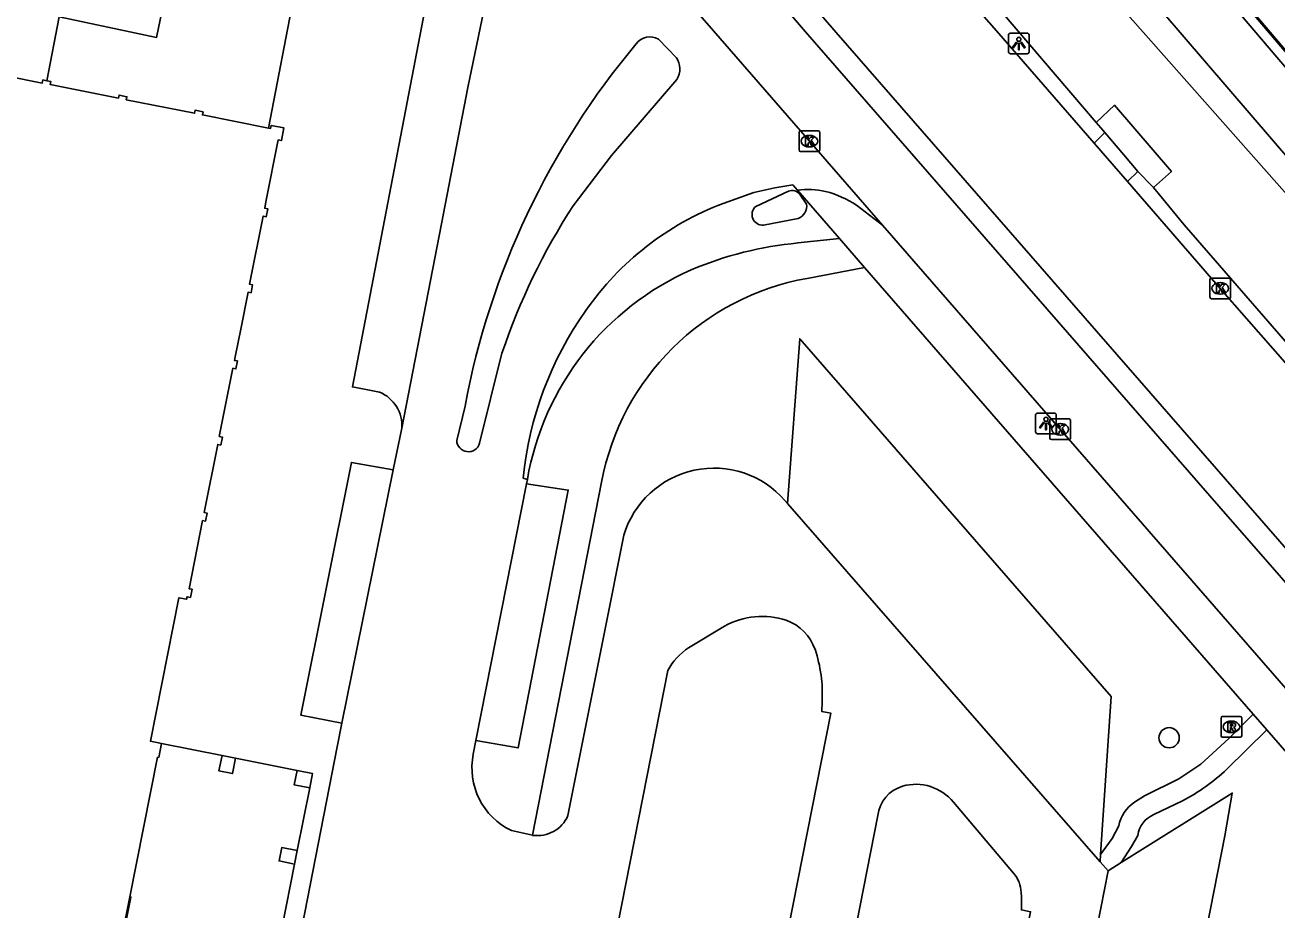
# Model space of a CAD drawing. Extents: x 158797 to 159887, y 384318 to 385255.
# Drawn here: x 159635 to 159695.5, y 384707.5 to 384750.3 of the extents above; entities that cross this region are included whole.
import ezdxf

# ---------------------------------------------------------------- set-up
doc = ezdxf.new("R2010")
doc.units = 0
for name, color, linetype in [('IMGEO_Boom', 7, 'Continuous'), ('IMGEO_Fietspad_gesloten', 7, 'Continuous'), ('IMGEO_Grasland_overig', 7, 'Continuous'), ('IMGEO_Groenvoorziening', 7, 'Continuous'), ('IMGEO_Hek', 7, 'Continuous'), ('IMGEO_Kolk', 7, 'Continuous'), ('IMGEO_Lichtpunt', 7, 'Continuous'), ('IMGEO_Muur', 7, 'Continuous'), ('IMGEO_Pand', 7, 'Continuous'), ('IMGEO_Pand_overbouw', 7, 'Continuous'), ('IMGEO_Parkeervlak_halfverhard', 7, 'Continuous'), ('IMGEO_Parkeervlak_open', 7, 'Continuous'), ('IMGEO_Perron', 7, 'Continuous'), ('IMGEO_Rijbaan_lokaal_gesloten', 7, 'Continuous'), ('IMGEO_Rijbaan_lokaal_open', 7, 'Continuous'), ('IMGEO_Rioolput', 7, 'Continuous'), ('IMGEO_Voetpad_open', 7, 'Continuous')]:
    doc.layers.add(name, color=color, linetype=linetype)

msp = doc.modelspace()

# ---------------------------------------------------------------- linework, layer by layer
at = {"layer": 'IMGEO_Boom'}
msp.add_circle((159690.31, 384715.839), 0.489, dxfattribs=at)
at = {"layer": 'IMGEO_Fietspad_gesloten'}
for points in [[(159603.16, 384829.929), (159649.153, 384777.465), (159672.738, 384749.959), (159692.707, 384727.03), (159698.66, 384720.233), (159741.572, 384670.966)], [(159738.092, 384669.819), (159724.157, 384685.825), (159711.945, 384699.797), (159699.214, 384714.481), (159676.456, 384740.613)]]:
    msp.add_lwpolyline(points, dxfattribs=at)
at = {"layer": 'IMGEO_Grasland_overig'}
for points in [[(159686.785, 384745.578), (159659.717, 384777.293), (159630.789, 384812.222), (159508.186, 384960.258), (159505.464, 384963.64), (159499.262, 384971.033), (159498.367, 384972.113), (159494.557, 384976.714), (159480.455, 384993.887), (159435.874, 385048.176), (159320.599, 385188.545), (159302.586, 385210.352), (159284.076, 385232.76), (159282.981, 385235.178)], [(159739.398, 384693.269), (159716.261, 384720.485), (159708.105, 384729.589), (159699.488, 384739.863), (159681.512, 384760.791), (159645.945, 384803.015), (159633.338, 384818.502), (159619.412, 384835.299), (159608.817, 384847.839), (159588.571, 384872.366), (159576.678, 384886.554), (159564.321, 384901.515)], [(159563.433, 384900.786), (159569.584, 384893.35), (159582.646, 384877.403), (159594.913, 384863.261), (159606.728, 384848.536), (159618.755, 384834.163), (159626.705, 384824.394), (159634.351, 384815.605), (159646.761, 384800.75), (159659.145, 384785.598), (159686.94, 384752.346), (159702.215, 384735.071), (159702.99, 384734.051), (159720.76, 384713.709), (159726.849, 384706.57)], [(159689.55, 384742.43), (159690.418, 384743.199), (159687.672, 384746.41), (159686.785, 384745.578)], [(159687.204, 384745.085), (159687.011, 384745.312), (159686.785, 384745.578)], [(159688.802, 384743.213), (159688.12, 384744.012), (159687.204, 384745.085)], [(159689.55, 384742.43), (159689.494, 384742.497), (159688.802, 384743.213)], [(159821.851, 384589.975), (159692.544, 384738.902), (159691.041, 384740.633), (159689.55, 384742.43)]]:
    msp.add_lwpolyline(points, dxfattribs=at)
at = {"layer": 'IMGEO_Groenvoorziening'}
for points in [[(159686.688, 384744.57), (159687.204, 384745.085)], [(159688.802, 384743.213), (159688.296, 384742.72)]]:
    msp.add_lwpolyline(points, dxfattribs=at)
at = {"layer": 'IMGEO_Hek'}
for points in [[(159731.082, 384707.253), (159726.23, 384712.849), (159719.716, 384720.443), (159714.798, 384726.168), (159709.941, 384731.829), (159705.032, 384737.565), (159700.438, 384742.98), (159695.516, 384748.738), (159679.241, 384767.846), (159674.331, 384773.606), (159669.529, 384779.308), (159670.794, 384780.441)], [(159734.704, 384703.729), (159725.475, 384714.397), (159716.443, 384724.957), (159708.271, 384734.444), (159700.421, 384743.714), (159690.553, 384755.316), (159682.343, 384764.966), (159675.486, 384773.023), (159670.342, 384779.129)]]:
    msp.add_lwpolyline(points, dxfattribs=at)
at = {"layer": 'IMGEO_Kolk'}
for p, q in [((159672.42, 384744.246), (159672.42, 384745.098)), ((159672.495, 384745.172), (159673.347, 384745.172)), ((159672.908, 384744.952), (159672.933, 384744.952)), ((159673.421, 384745.098), (159673.421, 384744.246)), ((159672.931, 384744.392), (159672.906, 384744.392)), ((159673.347, 384744.172), (159672.495, 384744.172)), ((159692.283, 384737.131), (159692.283, 384737.983)), ((159692.358, 384738.057), (159693.21, 384738.057)), ((159692.771, 384737.837), (159692.796, 384737.837)), ((159693.284, 384737.983), (159693.284, 384737.131)), ((159693.21, 384737.057), (159692.358, 384737.057)), ((159692.794, 384737.277), (159692.769, 384737.277)), ((159684.545, 384730.321), (159684.545, 384731.173)), ((159684.62, 384731.247), (159685.472, 384731.247)), ((159685.033, 384731.027), (159685.058, 384731.027)), ((159685.546, 384731.173), (159685.546, 384730.321)), ((159685.056, 384730.467), (159685.031, 384730.467)), ((159685.472, 384730.247), (159684.62, 384730.247))]:
    msp.add_line(p, q, dxfattribs=at)
for points in [[(159672.42, 384744.246), (159672.42, 384745.098)], [(159672.495, 384745.172), (159673.347, 384745.172)], [(159672.741, 384744.872), (159672.864, 384744.872), (159672.864, 384744.721), (159672.994, 384744.872), (159673.158, 384744.872), (159673.012, 384744.721), (159673.165, 384744.472), (159673.013, 384744.472), (159672.928, 384744.636), (159672.864, 384744.569), (159672.864, 384744.472), (159672.741, 384744.472), (159672.741, 384744.872)], [(159673.421, 384745.098), (159673.421, 384744.246)], [(159673.347, 384744.172), (159672.495, 384744.172)], [(159692.283, 384737.131), (159692.283, 384737.983)], [(159692.358, 384738.057), (159693.21, 384738.057)], [(159692.604, 384737.757), (159692.727, 384737.757), (159692.727, 384737.606), (159692.857, 384737.757), (159693.021, 384737.757), (159692.875, 384737.606), (159693.028, 384737.357), (159692.876, 384737.357), (159692.791, 384737.521), (159692.727, 384737.454), (159692.727, 384737.357), (159692.604, 384737.357), (159692.604, 384737.757)], [(159693.284, 384737.983), (159693.284, 384737.131)], [(159693.21, 384737.057), (159692.358, 384737.057)], [(159684.545, 384730.321), (159684.545, 384731.173)], [(159684.62, 384731.247), (159685.472, 384731.247)], [(159684.866, 384730.947), (159684.989, 384730.947), (159684.989, 384730.796), (159685.119, 384730.947), (159685.283, 384730.947), (159685.137, 384730.796), (159685.29, 384730.547), (159685.138, 384730.547), (159685.053, 384730.711), (159684.989, 384730.644), (159684.989, 384730.547), (159684.866, 384730.547), (159684.866, 384730.947)], [(159685.546, 384731.173), (159685.546, 384730.321)], [(159685.472, 384730.247), (159684.62, 384730.247)]]:
    msp.add_lwpolyline(points, dxfattribs=at)
for centre, start, end in [((159672.497, 384745.096), 91.55205, 178.44795), ((159672.497, 384745.096), 91.55205, 178.44795), ((159673.345, 384745.096), 1.55205, 88.44795), ((159673.345, 384745.096), 1.55205, 88.44795), ((159672.497, 384744.248), 181.55205, 268.44795), ((159672.497, 384744.248), 181.55205, 268.44795), ((159673.345, 384744.248), 271.55205, 358.44795), ((159673.345, 384744.248), 271.55205, 358.44795), ((159692.36, 384737.981), 91.55205, 178.44795), ((159692.36, 384737.981), 91.55205, 178.44795), ((159693.208, 384737.981), 1.55205, 88.44795), ((159693.208, 384737.981), 1.55205, 88.44795), ((159692.36, 384737.133), 181.55205, 268.44795), ((159692.36, 384737.133), 181.55205, 268.44795), ((159693.208, 384737.133), 271.55205, 358.44795), ((159693.208, 384737.133), 271.55205, 358.44795), ((159684.622, 384731.171), 91.55205, 178.44795), ((159684.622, 384731.171), 91.55205, 178.44795), ((159685.47, 384731.171), 1.55205, 88.44795), ((159685.47, 384731.171), 1.55205, 88.44795), ((159684.622, 384730.323), 181.55205, 268.44795), ((159684.622, 384730.323), 181.55205, 268.44795), ((159685.47, 384730.323), 271.55205, 358.44795), ((159685.47, 384730.323), 271.55205, 358.44795)]:
    msp.add_arc(centre, 0.0765, start, end, dxfattribs=at)
for centre, major_axis, ratio, start_param, end_param in [((159672.907, 384744.672), (-0.387, 0.002), 0.722429, 4.712389, 7.853982), ((159672.932, 384744.672), (-0.39, 0.002), 0.717154, 1.570796, 4.712389), ((159692.77, 384737.557), (-0.387, 0.002), 0.722429, 4.712389, 7.853982), ((159692.795, 384737.557), (-0.39, 0.002), 0.717154, 1.570796, 4.712389), ((159685.032, 384730.747), (-0.387, 0.002), 0.722429, 4.712389, 7.853982), ((159685.057, 384730.747), (-0.39, 0.002), 0.717154, 1.570796, 4.712389)]:
    msp.add_ellipse(centre, major_axis=major_axis, ratio=ratio, start_param=start_param, end_param=end_param, dxfattribs=at)
at = {"layer": 'IMGEO_Lichtpunt'}
for p, q in [((159682.546, 384749.798), (159682.546, 384748.991)), ((159682.546, 384749.798), (159682.546, 384748.991)), ((159683.448, 384749.893), (159682.64, 384749.893)), ((159683.448, 384749.893), (159682.64, 384749.893)), ((159683.542, 384748.991), (159683.542, 384749.798)), ((159683.542, 384748.991), (159683.542, 384749.798)), ((159682.64, 384748.897), (159683.448, 384748.897)), ((159682.64, 384748.897), (159683.448, 384748.897)), ((159683.858, 384731.433), (159683.858, 384730.626)), ((159683.858, 384731.433), (159683.858, 384730.626)), ((159684.76, 384731.528), (159683.952, 384731.528)), ((159684.76, 384731.528), (159683.952, 384731.528)), ((159684.854, 384730.626), (159684.854, 384731.433)), ((159684.854, 384730.626), (159684.854, 384731.433)), ((159683.952, 384730.532), (159684.76, 384730.532)), ((159683.952, 384730.532), (159684.76, 384730.532))]:
    msp.add_line(p, q, dxfattribs=at)
for points in [[(159682.92, 384749.462), (159682.959, 384749.434), (159682.771, 384749.172), (159682.733, 384749.199), (159682.92, 384749.462)], [(159683.022, 384749.414), (159683.069, 384749.414), (159683.069, 384749.092), (159683.022, 384749.092), (159683.022, 384749.414)], [(159683.132, 384749.434), (159683.17, 384749.461), (159683.357, 384749.199), (159683.318, 384749.171), (159683.132, 384749.434)], [(159684.232, 384731.097), (159684.271, 384731.069), (159684.083, 384730.807), (159684.045, 384730.834), (159684.232, 384731.097)], [(159684.334, 384731.049), (159684.381, 384731.049), (159684.381, 384730.727), (159684.334, 384730.727), (159684.334, 384731.049)], [(159684.444, 384731.069), (159684.482, 384731.096), (159684.669, 384730.834), (159684.63, 384730.806), (159684.444, 384731.069)]]:
    msp.add_lwpolyline(points, dxfattribs=at)
for centre in [(159683.045, 384749.596), (159684.357, 384731.231)]:
    msp.add_circle(centre, 0.0994, dxfattribs=at)
for centre, start, end in [((159682.64, 384749.798), 90, 180), ((159682.64, 384749.798), 90, 180), ((159683.448, 384749.798), 0, 90), ((159683.448, 384749.798), 0, 90), ((159682.64, 384748.991), 180, 270), ((159682.64, 384748.991), 180, 270), ((159683.448, 384748.991), 270, 0), ((159683.448, 384748.991), 270, 360), ((159683.952, 384731.433), 90, 180), ((159683.952, 384731.433), 90, 180), ((159684.76, 384731.433), 0, 90), ((159684.76, 384731.433), 0, 90), ((159683.952, 384730.626), 180, 270), ((159683.952, 384730.626), 180, 270), ((159684.76, 384730.626), 270, 0), ((159684.76, 384730.626), 270, 360)]:
    msp.add_arc(centre, 0.0946, start, end, dxfattribs=at)
at = {"layer": 'IMGEO_Muur'}
for points in [[(159671.056, 384779.718), (159670.365, 384779.124), (159713.025, 384728.986), (159842.606, 384578.109), (159846.161, 384573.938), (159845.787, 384573.606), (159853.257, 384564.81)], [(159687.672, 384746.41), (159690.418, 384743.199)]]:
    msp.add_lwpolyline(points, dxfattribs=at)
at = {"layer": 'IMGEO_Pand'}
for points in [[(159632.126, 384748.222), (159632.165, 384748.214), (159632.194, 384748.362), (159632.577, 384748.285), (159632.548, 384748.138), (159635.843, 384747.482), (159635.872, 384747.63), (159636.057, 384747.593)], [(159636.057, 384747.593), (159636.255, 384747.553), (159636.225, 384747.406), (159639.521, 384746.75), (159639.55, 384746.897), (159639.933, 384746.821), (159639.903, 384746.674), (159643.199, 384746.018), (159643.228, 384746.165), (159643.61, 384746.089), (159643.581, 384745.942), (159646.78, 384745.305)], [(159646.78, 384745.305), (159646.877, 384745.286), (159646.906, 384745.433), (159647.519, 384745.311), (159647.397, 384744.698), (159647.25, 384744.728), (159646.653, 384741.732), (159646.594, 384741.432), (159646.741, 384741.403), (159646.665, 384741.021), (159646.518, 384741.05), (159645.862, 384737.754), (159646.009, 384737.725), (159645.933, 384737.343), (159645.786, 384737.372), (159645.431, 384735.591), (159645.164, 384734.249), (159645.13, 384734.077), (159645.277, 384734.047), (159645.201, 384733.665), (159645.053, 384733.694), (159644.398, 384730.399), (159644.545, 384730.369), (159644.469, 384729.987), (159644.321, 384730.016), (159643.666, 384726.721), (159643.813, 384726.692), (159643.736, 384726.309), (159643.589, 384726.338), (159642.933, 384723.043), (159643.081, 384723.014), (159643.002, 384722.621), (159642.844, 384722.653), (159642.819, 384722.53), (159642.448, 384722.604), (159641.068, 384715.671), (159641.603, 384715.564), (159641.468, 384714.888), (159641.412, 384714.899), (159640.069, 384708.151), (159640.126, 384708.14), (159639.916, 384707.086)], [(159644.53, 384714.981), (159645.178, 384714.852), (159645.029, 384714.107), (159644.382, 384714.236), (159644.53, 384714.981)], [(159648.766, 384713.414), (159648.021, 384713.563), (159648.159, 384714.259), (159648.905, 384714.111), (159648.766, 384713.414)], [(159648.163, 384710.384), (159648.034, 384709.736), (159647.289, 384709.885), (159647.417, 384710.532), (159648.163, 384710.384)]]:
    msp.add_lwpolyline(points, dxfattribs=at)
at = {"layer": 'IMGEO_Pand_overbouw'}
msp.add_lwpolyline([(159647.431, 384706.706), (159648.034, 384709.736), (159648.163, 384710.384), (159648.766, 384713.414), (159648.905, 384714.111), (159648.159, 384714.259), (159645.178, 384714.852), (159644.53, 384714.981), (159641.603, 384715.564), (159641.468, 384714.888), (159641.412, 384714.899), (159640.069, 384708.151), (159639.859, 384707.097)], dxfattribs=at)
at = {"layer": 'IMGEO_Parkeervlak_halfverhard'}
msp.add_lwpolyline([(159643.324, 384759.177), (159641.364, 384749.687), (159636.653, 384750.674)], dxfattribs=at)
at = {"layer": 'IMGEO_Parkeervlak_open'}
for points in [[(159671.857, 384727.162), (159672.454, 384735.123), (159687.517, 384717.838), (159687, 384710.19)], [(159687.989, 384709.807), (159693.362, 384713.161), (159693.004, 384711.095), (159662.086, 384553.663)]]:
    msp.add_lwpolyline(points, dxfattribs=at)
at = {"layer": 'IMGEO_Perron'}
msp.add_lwpolyline([(159671.056, 384779.718), (159670.365, 384779.124), (159685.405, 384761.4), (159713.025, 384728.986), (159843.554, 384576.997)], dxfattribs=at)
at = {"layer": 'IMGEO_Rijbaan_lokaal_gesloten'}
for points in [[(159676.456, 384740.613), (159672.921, 384744.672), (159668.279, 384750), (159660.441, 384758.995), (159658.021, 384761.779), (159657.044, 384762.896)], [(159658.493, 384757.944), (159657.613, 384753.095), (159656.412, 384747.264), (159655.136, 384740.671), (159653.221, 384730.801)], [(159665.631, 384749.597), (159666.497, 384748.705)], [(159666.522, 384747.658), (159663.357, 384743.973)], [(159663.357, 384743.973), (159661.499, 384741.549)], [(159668.748, 384741.661), (159670.24, 384742.185), (159671.257, 384742.424), (159672.118, 384742.559), (159672.339, 384742.305)], [(159675.2, 384741.577), (159676.456, 384740.613)], [(159658.062, 384734.421), (159656.982, 384730.071)], [(159655.874, 384730.207), (159656.275, 384731.866)], [(159652.803, 384728.783), (159653.221, 384730.801)], [(159652.803, 384728.783), (159650.316, 384716.54)], [(159656.805, 384715.699), (159659.246, 384728.106)], [(159659.289, 384728.323), (159659.089, 384728.381)], [(159659.246, 384728.106), (159659.289, 384728.323)], [(159671.857, 384727.162), (159671.739, 384727.3)], [(159686.977, 384709.848), (159671.857, 384727.162)], [(159663.948, 384725.625), (159663.031, 384721.019), (159661.252, 384712.077)], [(159667.083, 384720.188), (159668.825, 384721.236)], [(159636.126, 384559.587), (159635.033, 384561.406), (159666.082, 384719.087)], [(159673.538, 384717.591), (159673.516, 384717.112), (159673.96, 384717.025), (159653.514, 384613.359), (159642.948, 384559.785), (159641.457, 384558.627), (159636.126, 384559.587)], [(159642.037, 384674.171), (159642.765, 384677.896), (159643.562, 384681.974), (159650.094, 384715.405), (159650.316, 384716.54)], [(159656.677, 384715.049), (159656.805, 384715.699)], [(159679.883, 384712.722), (159682.791, 384709.293)], [(159683.16, 384708.357), (159683.169, 384708.145), (159683.17, 384707.521), (159683.616, 384707.433), (159654.079, 384557.297), (159652.342, 384556.378), (159647.166, 384557.399), (159646.145, 384558.862), (159676.232, 384712.077)], [(159659.539, 384711.123), (159658.524, 384711.351)], [(159687.358, 384709.413), (159686.977, 384709.848)], [(159631.172, 384554.03), (159655.766, 384548.992), (159655.813, 384549.27), (159668.218, 384611.886), (159675.672, 384649.862), (159687.358, 384709.413)]]:
    msp.add_lwpolyline(points, dxfattribs=at)
for centre, radius, start, end in [((159665.21, 384748.901), 0.813, 58.83463, 144.87886), ((159693.789, 384724.846), 38.165, 140.0181, 169.40133), ((159665.674, 384748.162), 0.986, 329.28966, 33.44601), ((159672.835, 384738.15), 4.184, 77.99712, 96.80536), ((159672.443, 384737.398), 5.006, 56.58034, 75.39515), ((159688.49, 384724.142), 32.117, 147.18085, 161.33401), ((159673.781, 384728.369), 14.213, 110.74009, 145.15805), ((159675.89, 384726.728), 16.882, 144.67548, 174.3798), ((159656.439, 384730.229), 0.566, 182.2585, 343.74612), ((159668.299, 384724.321), 4.542, 102.00947, 163.31842), ((159668.319, 384724.355), 4.514, 40.73406, 102.34117), ((159670.643, 384717.925), 3.777, 72.07885, 118.77097), ((159670.98, 384719.312), 2.356, 19.84453, 69.5002), ((159668.695, 384717.717), 2.951, 123.11925, 152.32819), ((159666.683, 384717.945), 6.864, 357.04599, 18.40523), ((159659.962, 384714.379), 3.353, 168.48065, 244.59986), ((159677.924, 384711.868), 1.705, 107.06565, 172.95141), ((159678.069, 384711.259), 2.33, 38.89356, 106.07761), ((159659.762, 384712.737), 1.63, 262.12822, 336.10019), ((159681.663, 384708.308), 1.498, 1.8902, 41.14157)]:
    msp.add_arc(centre, radius, start, end, dxfattribs=at)
at = {"layer": 'IMGEO_Rijbaan_lokaal_open'}
for points in [[(159642.056, 384795.807), (159654.378, 384781.669), (159667.847, 384766.2), (159680.659, 384751.508), (159681.97, 384750), (159686.688, 384744.57)], [(159742.426, 384671.496), (159742.29, 384671.686), (159698.84, 384721.678), (159674.222, 384749.931), (159637.619, 384792.201)], [(159688.296, 384742.72), (159686.688, 384744.57)], [(159763.921, 384651.482), (159761.437, 384654.918), (159750.062, 384670.759), (159747.029, 384675.048), (159745.161, 384677.364), (159732.476, 384691.925), (159719.671, 384706.649), (159704.087, 384724.537), (159697.874, 384731.75), (159692.783, 384737.557), (159688.296, 384742.72)], [(159671.907, 384742.248), (159670.327, 384741.516)], [(159674.374, 384739.965), (159672.339, 384742.305)], [(159672.786, 384741.634), (159672.468, 384742.078)], [(159670.704, 384740.615), (159672.38, 384740.932)], [(159672.371, 384739.751), (159674.374, 384739.965)]]:
    msp.add_lwpolyline(points, dxfattribs=at)
for centre, radius, start, end in [((159672.087, 384741.833), 0.453, 32.7862, 113.497), ((159670.659, 384741.126), 0.512, 130.36328, 275.04793), ((159672.134, 384741.542), 0.658, 291.91349, 8.00083), ((159673.963, 384722.538), 17.287, 95.28302, 113.01891), ((159672.692, 384726.002), 13.603, 113.80029, 170.17523)]:
    msp.add_arc(centre, radius, start, end, dxfattribs=at)
at = {"layer": 'IMGEO_Rioolput'}
for p, q in [((159692.819, 384715.939), (159692.819, 384716.791)), ((159692.894, 384716.865), (159693.746, 384716.865)), ((159693.307, 384716.645), (159693.332, 384716.645)), ((159693.82, 384716.791), (159693.82, 384715.939)), ((159693.746, 384715.865), (159692.894, 384715.865)), ((159693.33, 384716.085), (159693.305, 384716.085))]:
    msp.add_line(p, q, dxfattribs=at)
for points in [[(159692.819, 384715.939), (159692.819, 384716.791)], [(159692.894, 384716.865), (159693.746, 384716.865)], [(159693.408, 384716.563), (159693.156, 384716.565), (159693.156, 384716.165)], [(159693.334, 384716.484), (159693.28, 384716.484), (159693.28, 384716.403)], [(159693.82, 384716.791), (159693.82, 384715.939)], [(159693.746, 384715.865), (159692.894, 384715.865)], [(159693.156, 384716.165), (159693.28, 384716.165), (159693.28, 384716.327), (159693.291, 384716.327)], [(159693.28, 384716.403), (159693.332, 384716.403)], [(159693.338, 384716.298), (159693.409, 384716.165), (159693.549, 384716.165), (159693.484, 384716.291)]]:
    msp.add_lwpolyline(points, dxfattribs=at)
for centre, radius, start, end in [((159692.896, 384716.789), 0.0765, 91.55205, 178.44795), ((159692.896, 384716.789), 0.0765, 91.55205, 178.44795), ((159693.34, 384716.388), 0.0964, 77.00612, 93.18647), ((159693.354, 384716.445), 0.0378, 276.66336, 79.67722), ((159693.407, 384716.453), 0.109, 350.36119, 89.41601), ((159693.405, 384716.453), 0.112, 277.58423, 350.98172), ((159693.744, 384716.789), 0.0765, 1.55205, 88.44795), ((159693.744, 384716.789), 0.0765, 1.55205, 88.44795), ((159692.896, 384715.941), 0.0765, 181.55205, 268.44795), ((159692.896, 384715.941), 0.0765, 181.55205, 268.44795), ((159693.29, 384716.274), 0.0533, 26.02933, 88.69889), ((159693.316, 384716.592), 0.19, 274.7715, 282.96867), ((159693.389, 384716.238), 0.108, 29.51342, 73.79051), ((159693.744, 384715.941), 0.0765, 271.55205, 358.44795), ((159693.744, 384715.941), 0.0765, 271.55205, 358.44795)]:
    msp.add_arc(centre, radius, start, end, dxfattribs=at)
for centre, major_axis, ratio, start_param, end_param in [((159693.306, 384716.365), (-0.387, 0.002), 0.722429, 4.712389, 7.853982), ((159693.331, 384716.365), (-0.39, 0.002), 0.717154, 1.570796, 4.712389)]:
    msp.add_ellipse(centre, major_axis=major_axis, ratio=ratio, start_param=start_param, end_param=end_param, dxfattribs=at)
at = {"layer": 'IMGEO_Voetpad_open'}
for points in [[(159652.144, 384732.544), (159650.829, 384732.792), (159654.335, 384750.999), (159655.136, 384754.906)], [(159646.78, 384745.305), (159648.05, 384751.925)], [(159636.653, 384750.674), (159636.057, 384747.593)], [(159675.588, 384738.57), (159674.374, 384739.965)], [(159672.816, 384738.04), (159675.588, 384738.57)], [(159694.373, 384716.974), (159675.588, 384738.57)], [(159650.316, 384716.54), (159648.334, 384716.931), (159650.783, 384729.145), (159652.803, 384728.783)], [(159659.246, 384728.106), (159661.263, 384727.811), (159658.843, 384715.349), (159656.805, 384715.699)], [(159659.539, 384711.123), (159662.878, 384728.193)], [(159688.632, 384712.728), (159689.115, 384713.03), (159690.783, 384713.856), (159691.841, 384714.563), (159693.205, 384715.809), (159694.373, 384716.974)], [(159695.034, 384716.215), (159694.373, 384716.974)], [(159693.104, 384714.317), (159695.034, 384716.215)], [(159695.034, 384716.215), (159757.713, 384644.16), (159767.158, 384629.206), (159784.543, 384596.335), (159794.051, 384578.381), (159807.686, 384552.565)], [(159689.571, 384712.125), (159690.956, 384712.793)], [(159687, 384710.19), (159687.555, 384710.974), (159687.873, 384711.578)], [(159687.989, 384709.807), (159688.497, 384710.585), (159688.8, 384711.122)], [(159687, 384710.19), (159686.977, 384709.848)], [(159687.358, 384709.413), (159687.989, 384709.807)]]:
    msp.add_lwpolyline(points, dxfattribs=at)
for centre, radius, start, end in [((159674.966, 384725.931), 12.298, 100.06992, 169.40303), ((159651.462, 384730.919), 1.762, 356.17345, 67.25041), ((159686.53, 384721.308), 9.596, 297.46831, 313.24288), ((159689.705, 384711.194), 1.872, 124.97927, 168.1711), ((159690.047, 384710.961), 1.257, 112.24867, 172.6528)]:
    msp.add_arc(centre, radius, start, end, dxfattribs=at)

doc.saveas('drawing.dxf')
